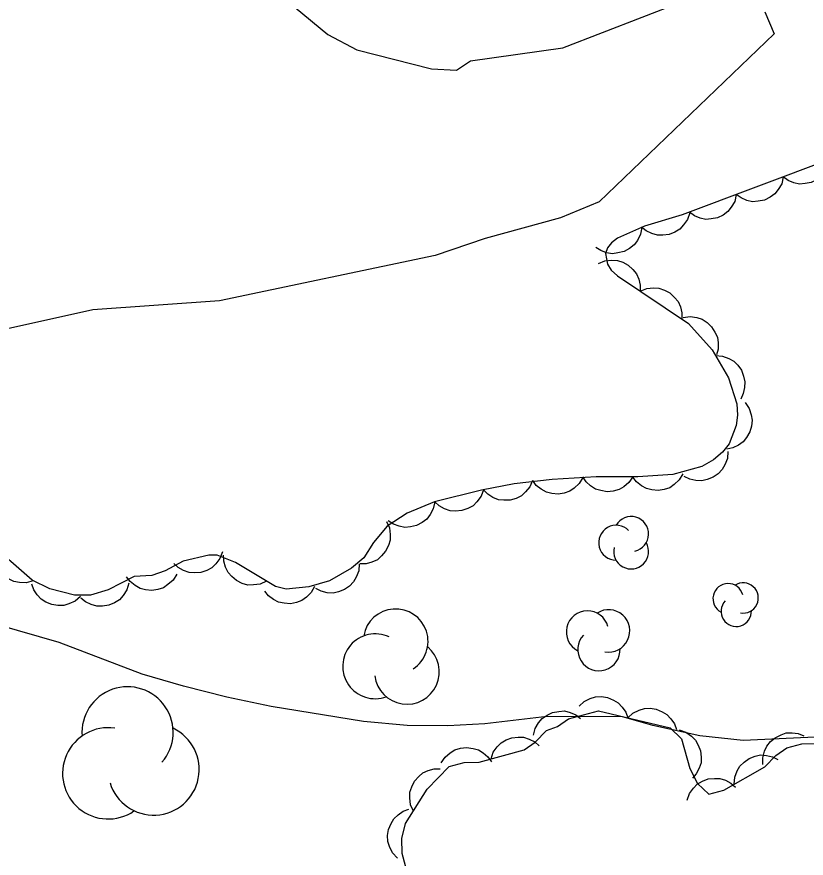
# Model space of a CAD drawing. Extents: x 336540 to 340074, y 5572036 to 5573747.
# Drawn here: x 338475.8 to 338523, y 5572388.9 to 5572439.2 of the extents above; entities that cross this region are included whole.
import ezdxf

# ---------------------------------------------------------------- set-up
doc = ezdxf.new("R2010")
doc.units = 0
for name, color, linetype in [('Niveau 2', 7, 'Continuous'), ('Niveau 22', 7, 'Continuous'), ('Niveau 44', 7, 'Continuous')]:
    doc.layers.add(name, color=color, linetype=linetype)

msp = doc.modelspace()

# ---------------------------------------------------------------- linework, layer by layer
at = {"layer": 'Niveau 2'}
for points in [[(338492.42, 5572439.76), (338494.37, 5572438.16), (338496.11, 5572437.24), (338500.58, 5572436.1), (338502.09, 5572436.02), (338502.92, 5572436.57), (338508.44, 5572437.35), (338515.58, 5572440.1)], [(338520.53, 5572439.5), (338521.1, 5572438.2), (338510.62, 5572428.14), (338508.3, 5572427.18), (338503.79, 5572425.94), (338500.8, 5572424.92), (338487.9, 5572422.22), (338480.31, 5572421.68), (338468.27, 5572419.01)]]:
    msp.add_lwpolyline(points, dxfattribs=at)
at = {"layer": 'Niveau 22'}
msp.add_lwpolyline([(338523.97, 5572396.13), (338519.25, 5572395.91), (338516.65, 5572396.19), (338513.83, 5572396.8), (338512.02, 5572397.32), (338507.51, 5572397.34), (338503.78, 5572396.9), (338501.57, 5572396.79), (338499.13, 5572396.81), (338496.52, 5572397.05), (338490.98, 5572397.94), (338488.34, 5572398.5), (338485.74, 5572399.17), (338483.26, 5572399.88), (338478.3, 5572401.77), (338474.6, 5572402.84)], dxfattribs=at)
at = {"layer": 'Niveau 44'}
for points in [[(338524.58, 5572430.73), (338515.6, 5572427.36), (338513.34, 5572426.68), (338511.71, 5572425.97), (338511.37, 5572425.68), (338511.13, 5572425.38), (338511, 5572425.05), (338511.12, 5572424.41), (338511.34, 5572424.06), (338511.71, 5572423.71), (338515.97, 5572420.87), (338517.39, 5572419.28), (338518.36, 5572417.61), (338518.86, 5572416.06), (338518.91, 5572415.37), (338518.83, 5572414.75), (338518.4, 5572413.66), (338518.01, 5572413.16), (338517.47, 5572412.71), (338516.77, 5572412.31), (338515.04, 5572411.82), (338512.94, 5572411.69), (338510.44, 5572411.69), (338507.81, 5572411.53), (338505.54, 5572411.26), (338503.57, 5572410.88), (338500.77, 5572410.19), (338499.13, 5572409.52), (338497.93, 5572408.73), (338497.11, 5572407.76), (338496.54, 5572406.85), (338495.8, 5572406.22), (338494.47, 5572405.46), (338493.25, 5572405.1), (338491.89, 5572404.97), (338491.24, 5572405.12), (338488.86, 5572406.56), (338487.75, 5572407), (338487.25, 5572407), (338485.71, 5572406.64), (338484.65, 5572406.06), (338483.85, 5572405.79), (338482.78, 5572405.73), (338481.23, 5572404.93), (338480.17, 5572404.6), (338479.22, 5572404.61)], [(338524.45, 5572430.68), (338524.35, 5572430.28), (338524.15, 5572429.93), (338523.94, 5572429.66), (338523.66, 5572429.46), (338523.32, 5572429.3), (338522.95, 5572429.23), (338522.62, 5572429.2), (338522.28, 5572429.28), (338521.94, 5572429.42), (338521.64, 5572429.63)], [(338521.64, 5572429.63), (338521.55, 5572429.22), (338521.34, 5572428.87), (338521.14, 5572428.61), (338520.85, 5572428.41), (338520.52, 5572428.25), (338520.14, 5572428.18), (338519.81, 5572428.15), (338519.47, 5572428.23), (338519.13, 5572428.37), (338518.83, 5572428.57)], [(338518.83, 5572428.57), (338518.74, 5572428.17), (338518.53, 5572427.82), (338518.33, 5572427.56), (338518.04, 5572427.35), (338517.71, 5572427.19), (338517.33, 5572427.12), (338517.01, 5572427.09), (338516.66, 5572427.17), (338516.32, 5572427.31), (338516.03, 5572427.52)], [(338516.04, 5572427.49), (338515.91, 5572427.09), (338515.68, 5572426.76), (338515.46, 5572426.51), (338515.16, 5572426.33), (338514.82, 5572426.19), (338514.44, 5572426.14), (338514.11, 5572426.14), (338513.78, 5572426.24), (338513.44, 5572426.4), (338513.16, 5572426.63)], [(338513.17, 5572426.61), (338513.09, 5572426.2), (338512.91, 5572425.83), (338512.72, 5572425.56), (338512.44, 5572425.35), (338512.12, 5572425.17), (338511.74, 5572425.08), (338511.42, 5572425.03), (338511.07, 5572425.09), (338510.72, 5572425.22), (338510.42, 5572425.41)], [(338510.58, 5572424.46), (338510.97, 5572424.62), (338511.38, 5572424.66), (338511.71, 5572424.64), (338512.04, 5572424.53), (338512.36, 5572424.35), (338512.64, 5572424.09), (338512.85, 5572423.84), (338512.99, 5572423.52), (338513.08, 5572423.16), (338513.08, 5572422.8)], [(338513.08, 5572422.8), (338513.47, 5572422.95), (338513.87, 5572422.99), (338514.2, 5572422.98), (338514.54, 5572422.86), (338514.86, 5572422.69), (338515.14, 5572422.42), (338515.35, 5572422.18), (338515.49, 5572421.85), (338515.57, 5572421.49), (338515.58, 5572421.13)], [(338515.66, 5572421.22), (338516.07, 5572421.28), (338516.47, 5572421.21), (338516.79, 5572421.12), (338517.08, 5572420.92), (338517.35, 5572420.67), (338517.55, 5572420.35), (338517.7, 5572420.05), (338517.75, 5572419.7), (338517.74, 5572419.33), (338517.65, 5572418.98)], [(338517.59, 5572418.94), (338518.01, 5572418.91), (338518.39, 5572418.76), (338518.68, 5572418.61), (338518.92, 5572418.36), (338519.14, 5572418.06), (338519.27, 5572417.7), (338519.35, 5572417.38), (338519.33, 5572417.03), (338519.25, 5572416.67), (338519.1, 5572416.34)], [(338519.37, 5572416.13), (338519.61, 5572415.78), (338519.73, 5572415.4), (338519.79, 5572415.07), (338519.75, 5572414.72), (338519.64, 5572414.37), (338519.44, 5572414.04), (338519.25, 5572413.78), (338518.96, 5572413.58), (338518.62, 5572413.42), (338518.27, 5572413.34)], [(338518.33, 5572413.2), (338518.3, 5572412.78), (338518.15, 5572412.41), (338517.99, 5572412.12), (338517.74, 5572411.87), (338517.44, 5572411.66), (338517.08, 5572411.53), (338516.76, 5572411.45), (338516.41, 5572411.47), (338516.05, 5572411.55), (338515.72, 5572411.71)], [(338506.64, 5572411.47), (338506.47, 5572411.09), (338506.21, 5572410.78), (338505.97, 5572410.55), (338505.65, 5572410.4), (338505.3, 5572410.3), (338504.91, 5572410.29), (338504.59, 5572410.32), (338504.26, 5572410.45), (338503.95, 5572410.65), (338503.69, 5572410.9)], [(338509.64, 5572411.64), (338509.43, 5572411.28), (338509.13, 5572411.01), (338508.86, 5572410.82), (338508.52, 5572410.71), (338508.16, 5572410.65), (338507.78, 5572410.69), (338507.46, 5572410.76), (338507.15, 5572410.94), (338506.86, 5572411.17), (338506.65, 5572411.46)], [(338512.64, 5572411.69), (338512.4, 5572411.34), (338512.09, 5572411.09), (338511.81, 5572410.92), (338511.47, 5572410.83), (338511.1, 5572410.79), (338510.72, 5572410.86), (338510.41, 5572410.95), (338510.11, 5572411.14), (338509.84, 5572411.39), (338509.64, 5572411.69)], [(338515.63, 5572411.86), (338515.42, 5572411.5), (338515.12, 5572411.22), (338514.85, 5572411.03), (338514.52, 5572410.92), (338514.15, 5572410.87), (338513.77, 5572410.91), (338513.45, 5572410.98), (338513.15, 5572411.15), (338512.86, 5572411.39), (338512.64, 5572411.67)], [(338479.22, 5572404.61), (338477.74, 5572404.99), (338476.68, 5572405.5), (338473.97, 5572407.86), (338472.81, 5572409.24), (338472.69, 5572410.48)], [(338503.69, 5572410.91), (338503.55, 5572410.52), (338503.3, 5572410.19), (338503.07, 5572409.96), (338502.76, 5572409.79), (338502.41, 5572409.67), (338502.03, 5572409.64), (338501.7, 5572409.65), (338501.37, 5572409.77), (338501.05, 5572409.95), (338500.78, 5572410.19)], [(338500.78, 5572410.19), (338500.69, 5572409.78), (338500.5, 5572409.43), (338500.3, 5572409.16), (338500.02, 5572408.95), (338499.69, 5572408.78), (338499.32, 5572408.7), (338498.99, 5572408.66), (338498.65, 5572408.73), (338498.3, 5572408.86), (338498, 5572409.06)], [(338497.9, 5572409.02), (338498.07, 5572408.64), (338498.12, 5572408.23), (338498.11, 5572407.9), (338498.01, 5572407.57), (338497.84, 5572407.24), (338497.59, 5572406.95), (338497.35, 5572406.73), (338497.02, 5572406.59), (338496.67, 5572406.49), (338496.31, 5572406.48)], [(338476.73, 5572405.46), (338476.32, 5572405.35), (338475.92, 5572405.37), (338475.59, 5572405.42), (338475.27, 5572405.58), (338474.98, 5572405.8), (338474.73, 5572406.09), (338474.55, 5572406.36), (338474.46, 5572406.7), (338474.42, 5572407.07), (338474.46, 5572407.43)], [(338488.07, 5572407.19), (338487.92, 5572406.8), (338487.68, 5572406.48), (338487.44, 5572406.25), (338487.13, 5572406.08), (338486.78, 5572405.97), (338486.4, 5572405.95), (338486.07, 5572405.96), (338485.74, 5572406.08), (338485.42, 5572406.27), (338485.15, 5572406.51)], [(338490.7, 5572405.45), (338490.32, 5572405.27), (338489.92, 5572405.22), (338489.59, 5572405.21), (338489.25, 5572405.31), (338488.92, 5572405.48), (338488.63, 5572405.73), (338488.41, 5572405.96), (338488.26, 5572406.28), (338488.15, 5572406.64), (338488.13, 5572407)], [(338496.26, 5572406.48), (338496.23, 5572406.07), (338496.08, 5572405.69), (338495.92, 5572405.4), (338495.67, 5572405.15), (338495.37, 5572404.94), (338495.01, 5572404.81), (338494.69, 5572404.73), (338494.34, 5572404.75), (338493.98, 5572404.84), (338493.66, 5572405)], [(338485.33, 5572405.87), (338485.11, 5572405.51), (338484.81, 5572405.24), (338484.54, 5572405.05), (338484.21, 5572404.94), (338483.84, 5572404.89), (338483.46, 5572404.93), (338483.14, 5572405.01), (338482.84, 5572405.18), (338482.55, 5572405.42), (338482.33, 5572405.7)], [(338479.57, 5572404.52), (338479.25, 5572404.24), (338478.88, 5572404.08), (338478.57, 5572403.98), (338478.22, 5572403.98), (338477.85, 5572404.04), (338477.5, 5572404.19), (338477.22, 5572404.36), (338476.98, 5572404.62), (338476.78, 5572404.93), (338476.66, 5572405.27)], [(338482.47, 5572405.32), (338482.35, 5572404.92), (338482.12, 5572404.58), (338481.9, 5572404.33), (338481.61, 5572404.14), (338481.26, 5572404), (338480.88, 5572403.95), (338480.56, 5572403.94), (338480.22, 5572404.04), (338479.88, 5572404.2), (338479.6, 5572404.42)], [(338493.59, 5572405.13), (338493.39, 5572404.77), (338493.1, 5572404.48), (338492.83, 5572404.28), (338492.5, 5572404.16), (338492.14, 5572404.09), (338491.76, 5572404.12), (338491.43, 5572404.18), (338491.12, 5572404.34), (338490.83, 5572404.57), (338490.6, 5572404.85)], [(338509.42, 5572397.97), (338509.73, 5572398.25), (338510.09, 5572398.43), (338510.41, 5572398.53), (338510.76, 5572398.54), (338511.13, 5572398.48), (338511.48, 5572398.33), (338511.76, 5572398.17), (338512, 5572397.91), (338512.21, 5572397.61), (338512.34, 5572397.27)], [(338499.31, 5572387.37), (338498.82, 5572389.15), (338498.81, 5572390.04), (338499.02, 5572390.94), (338500.33, 5572392.99), (338501.65, 5572394.36), (338502.55, 5572394.6), (338503.44, 5572394.62), (338506.13, 5572395.35), (338506.79, 5572395.81), (338507.46, 5572396.5), (338508.13, 5572396.74), (338508.79, 5572397.2), (338510.58, 5572397.69), (338514.87, 5572396.66), (338515.56, 5572396.01), (338516.04, 5572394.23), (338516.5, 5572393.34), (338517.19, 5572392.69), (338518.08, 5572392.93), (338520.53, 5572394.33)], [(338506.69, 5572396.22), (338506.79, 5572396.63), (338507, 5572396.97), (338507.21, 5572397.23), (338507.5, 5572397.43), (338507.83, 5572397.59), (338508.21, 5572397.65), (338508.54, 5572397.68), (338508.88, 5572397.59), (338509.22, 5572397.45), (338509.51, 5572397.23)], [(338512.34, 5572397.27), (338512.64, 5572397.55), (338513.01, 5572397.73), (338513.33, 5572397.83), (338513.68, 5572397.84), (338514.04, 5572397.78), (338514.39, 5572397.63), (338514.68, 5572397.47), (338514.92, 5572397.21), (338515.13, 5572396.91), (338515.25, 5572396.57)], [(338515.42, 5572396.55), (338515.81, 5572396.41), (338516.14, 5572396.17), (338516.38, 5572395.94), (338516.55, 5572395.64), (338516.68, 5572395.29), (338516.72, 5572394.91), (338516.72, 5572394.58), (338516.6, 5572394.25), (338516.43, 5572393.92), (338516.2, 5572393.65)], [(338520.41, 5572394.47), (338520.41, 5572394.88), (338520.52, 5572395.27), (338520.65, 5572395.58), (338520.88, 5572395.85), (338521.16, 5572396.08), (338521.51, 5572396.25), (338521.81, 5572396.36), (338522.17, 5572396.37), (338522.53, 5572396.32), (338522.87, 5572396.19)], [(338504.15, 5572394.81), (338504.28, 5572395.21), (338504.52, 5572395.54), (338504.75, 5572395.78), (338505.05, 5572395.95), (338505.4, 5572396.08), (338505.78, 5572396.12), (338506.1, 5572396.11), (338506.44, 5572396), (338506.77, 5572395.83), (338507.04, 5572395.6)], [(338520.53, 5572394.33), (338521.19, 5572395.01), (338521.86, 5572395.48), (338522.75, 5572395.72), (338529.94, 5572395.88)], [(338501.17, 5572394.57), (338501.4, 5572394.92), (338501.71, 5572395.18), (338501.99, 5572395.36), (338502.32, 5572395.46), (338502.69, 5572395.5), (338503.07, 5572395.44), (338503.39, 5572395.36), (338503.68, 5572395.18), (338503.96, 5572394.93), (338504.17, 5572394.64)], [(338518.71, 5572393.29), (338518.75, 5572393.71), (338518.89, 5572394.09), (338519.05, 5572394.38), (338519.3, 5572394.62), (338519.61, 5572394.83), (338519.97, 5572394.97), (338520.28, 5572395.05), (338520.63, 5572395.02), (338521, 5572394.94), (338521.32, 5572394.78)], [(338499.5, 5572391.69), (338499.33, 5572392.07), (338499.29, 5572392.48), (338499.29, 5572392.81), (338499.4, 5572393.14), (338499.57, 5572393.47), (338499.83, 5572393.75), (338500.07, 5572393.97), (338500.39, 5572394.11), (338500.75, 5572394.21), (338501.11, 5572394.22)], [(338515.89, 5572392.34), (338516.02, 5572392.73), (338516.26, 5572393.06), (338516.49, 5572393.3), (338516.8, 5572393.48), (338517.14, 5572393.61), (338517.52, 5572393.64), (338517.85, 5572393.64), (338518.18, 5572393.53), (338518.51, 5572393.36), (338518.79, 5572393.12)], [(338498.54, 5572388.88), (338498.26, 5572389.19), (338498.08, 5572389.56), (338497.98, 5572389.87), (338497.96, 5572390.22), (338498.02, 5572390.59), (338498.17, 5572390.94), (338498.32, 5572391.23), (338498.58, 5572391.47), (338498.89, 5572391.68), (338499.22, 5572391.8)]]:
    msp.add_lwpolyline(points, dxfattribs=at)
for centre, radius, start, end in [((338512.537, 5572408.267), 1.046, 282.2692, 149.7263), ((338511.637, 5572407.744), 1.046, 44.1154, 269.804), ((338512.537, 5572407.221), 1.046, 166.9369, 29.6212), ((338518.34, 5572404.396), 0.906, 14.9167, 242.3738), ((338519.244, 5572404.438), 0.906, 259.5844, 122.2687), ((338518.828, 5572403.639), 0.906, 136.7629, 2.4515), ((338498.438, 5572401.843), 1.941, 302.6082, 170.0653), ((338509.922, 5572402.406), 1.267, 15.1078, 242.5649), ((338511.188, 5572402.469), 1.267, 259.7755, 122.4598), ((338497.21, 5572400.353), 1.941, 64.4544, 290.143), ((338510.609, 5572401.349), 1.267, 136.954, 2.6426), ((338499.112, 5572400.023), 1.941, 187.2759, 49.9603), ((338482.39, 5572396.398), 2.73, 318.9519, 184.6404), ((338481.228, 5572393.944), 2.73, 81.7734, 304.4577), ((338483.948, 5572394.174), 2.73, 197.1057, 64.5627)]:
    msp.add_arc(centre, radius, start, end, dxfattribs=at)

doc.saveas('drawing.dxf')
